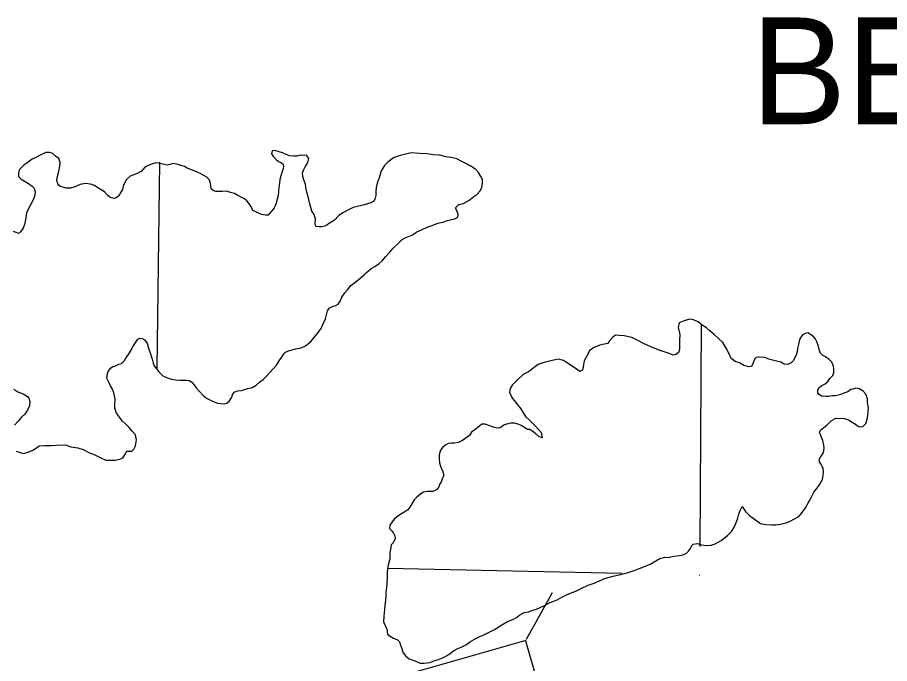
# Model space of a CAD drawing. Extents: x 77230 to 630905, y 790554 to 1662844.
# Drawn here: x 285093 to 293730, y 1579315 to 1585708 of the extents above; entities that cross this region are included whole.
import ezdxf

# ---------------------------------------------------------------- set-up
doc = ezdxf.new("R2010")
doc.units = 0
for name, color, linetype in [('Level 15', 7, 'Continuous'), ('Level 16', 7, 'Continuous'), ('Level 17', 7, 'Continuous'), ('Level 19', 7, 'Continuous')]:
    doc.layers.add(name, color=color, linetype=linetype)

msp = doc.modelspace()

# ---------------------------------------------------------------- linework, layer by layer
at = {"layer": 'Level 15'}
msp.add_lwpolyline([(291864.3, 1582671.2), (291850, 1580474.7)], dxfattribs=at)
at = {"layer": 'Level 16'}
for points in [[(286500.6, 1584277.1), (286472.7, 1582239.5)], [(291081.5, 1580206.6), (288758, 1580256.5)], [(291848.1, 1580190.1), (291852, 1580190.1)]]:
    msp.add_lwpolyline(points, dxfattribs=at)
at = {"layer": 'Level 17'}
for points in [[(289430.4, 1583824.8), (289464.3, 1583856.9), (289510.2, 1583867.1), (289562, 1583897.3), (289613.9, 1583935.5), (289641.8, 1583957.6), (289675.6, 1583991.8), (289693.5, 1584029.9), (289699.4, 1584065.9), (289697.3, 1584105.9), (289683.2, 1584133.9), (289659.1, 1584173.8), (289629.1, 1584207.7), (289583, 1584237.5), (289541, 1584261.4), (289493, 1584283.2), (289443, 1584309), (289389, 1584322.8), (289335, 1584330.6), (289275, 1584344.4), (289211.1, 1584350.1), (289149.1, 1584357.9), (289075.2, 1584363.6), (288991.3, 1584367.3), (288939.4, 1584355.1), (288881.5, 1584342.8), (288815.6, 1584318.6), (288759.8, 1584276.3), (288727.9, 1584244.2), (288696.1, 1584190), (288684.2, 1584156), (288676.3, 1584119.9), (288654.5, 1584067.8), (288644.7, 1584025.8), (288642.8, 1583989.8), (288640.9, 1583947.7), (288635, 1583921.7), (288621.1, 1583891.6), (288591.2, 1583873.5), (288527.3, 1583853.2), (288475.4, 1583841), (288417.5, 1583828.8), (288371.6, 1583804.6), (288315.8, 1583774.4), (288273.9, 1583746.2), (288232.1, 1583704), (288184.2, 1583673.8), (288146.3, 1583647.7), (288108.4, 1583635.5), (288080.4, 1583637.4), (288048.4, 1583639.3), (288042.4, 1583669.3), (288044.2, 1583713.3), (288032.1, 1583757.3), (288010, 1583791.2), (287997.9, 1583827.2), (287987.8, 1583863.1), (287977.7, 1583907.1), (287965.6, 1583957.1), (287951.5, 1584007.1), (287945.3, 1584057.1), (287933.2, 1584093), (287919.1, 1584133), (287915, 1584167), (287924.9, 1584197), (287940.8, 1584229.1), (287960.7, 1584261.2), (287972.6, 1584285.3), (287978.5, 1584311.3), (287956.4, 1584347.2), (287926.5, 1584343.1), (287894.5, 1584345), (287860.6, 1584336.8), (287828.6, 1584334.7), (287788.6, 1584340.6), (287748.6, 1584354.4), (287716.6, 1584370.3), (287684.6, 1584378.2), (287642.6, 1584392), (287614.7, 1584389.9), (287608.8, 1584357.9), (287628.9, 1584327.9), (287654.9, 1584302), (287678.9, 1584282.1), (287702.9, 1584272.2), (287721, 1584258.3), (287729, 1584238.3), (287723.1, 1584210.3), (287715.2, 1584184.2), (287701.3, 1584140.1), (287691.4, 1584104.1), (287689.6, 1584068.1), (287681.7, 1584030), (287677.8, 1583990), (287673.9, 1583944), (287662.1, 1583899.9), (287654.2, 1583865.8), (287646.3, 1583845.8), (287634.3, 1583825.8), (287612.5, 1583795.7), (287590.6, 1583767.6)], [(287590.6, 1583767.6), (287576.6, 1583753.5), (287550.6, 1583753.4), (287510.7, 1583759.2), (287478.7, 1583773.1), (287448.6, 1583789), (287424.7, 1583796.9), (287410.6, 1583830.9), (287392.5, 1583860.8), (287364.4, 1583894.7), (287340.4, 1583912.6), (287308.4, 1583930.5), (287276.4, 1583946.4), (287242.3, 1583966.3), (287204.4, 1583976.1), (287162.4, 1583988), (287124.4, 1583987.8), (287084.5, 1583985.7), (287056.5, 1583985.6), (287030.5, 1583995.5), (287012.5, 1584011.4), (287008.4, 1584037.4), (287004.3, 1584069.4), (286994.2, 1584097.4), (286968.2, 1584127.3), (286940.1, 1584145.2), (286904.1, 1584163), (286872.1, 1584178.9), (286826.1, 1584196.7), (286774.1, 1584216.6), (286746.1, 1584234.5), (286712.1, 1584242.3), (286680.1, 1584254.2), (286638.1, 1584264), (286602.2, 1584253.9), (286576.2, 1584245.8), (286536.2, 1584255.6), (286490.3, 1584265.5), (286462.3, 1584269.4), (286410.4, 1584253.1), (286354.5, 1584226.9), (286320.7, 1584188.8), (286286.8, 1584166.6), (286246.9, 1584150.5), (286208.9, 1584138.3), (286173.1, 1584106.2), (286155.2, 1584076.1), (286139.3, 1584040), (286133.4, 1584006), (286111.6, 1583969.9), (286099.6, 1583945.8), (286075.7, 1583925.7), (286049.8, 1583917.6), (286009.8, 1583925.5), (285985.8, 1583949.4), (285953.7, 1583981.3), (285921.7, 1584003.1), (285879.6, 1584029), (285855.6, 1584046.9), (285817.6, 1584058.8), (285765.6, 1584064.6), (285713.7, 1584054.3), (285659.9, 1584032.1), (285617.9, 1584020), (285574, 1584017.8), (285512, 1584037.6), (285493.9, 1584063.5), (285481.9, 1584093.5), (285487.8, 1584125.5), (285499.6, 1584171.6), (285505.5, 1584203.6), (285513.4, 1584237.6), (285515.3, 1584271.7), (285503.2, 1584313.6), (285471.2, 1584335.5), (285445.1, 1584361.4), (285409.1, 1584373.3), (285373.2, 1584371.1), (285319.3, 1584346.9), (285275.4, 1584322.7), (285239.5, 1584304.6), (285197.6, 1584276.4), (285157.8, 1584248.3), (285113.9, 1584204.1), (285102, 1584170), (285102.1, 1584136), (285130.2, 1584108.1), (285170.2, 1584084.2), (285202.2, 1584066.4), (285240.3, 1584040.5), (285258.3, 1584020.6), (285268.4, 1583986.6), (285266.5, 1583950.6), (285254.6, 1583920.5), (285236.8, 1583878.4), (285218.9, 1583846.3), (285201, 1583816.3), (285181.1, 1583774.2), (285177.3, 1583724.1), (285163.5, 1583660), (285149.6, 1583622)], [(286285.7, 1582526), (286305.6, 1582534), (286327.6, 1582530.1), (286351.6, 1582518.2), (286377.7, 1582486.3), (286389.8, 1582434.3), (286412, 1582378.4), (286428.1, 1582326.4), (286436.2, 1582286.4), (286450.3, 1582254.5), (286472.3, 1582228.6), (286494.4, 1582200.6), (286532.5, 1582162.8), (286568.5, 1582146.9), (286606.5, 1582131), (286658.5, 1582123.2), (286702.4, 1582119.4), (286746.4, 1582119.6), (286766.4, 1582119.7), (286792.3, 1582115.8), (286818.4, 1582099.9), (286840.4, 1582075.9), (286862.5, 1582044), (286896.6, 1582006.1), (286932.6, 1581966.3), (286966.7, 1581940.4), (287024.7, 1581912.6), (287072.7, 1581890.8), (287104.7, 1581886.9), (287138.6, 1581885), (287166.6, 1581893.1), (287192.5, 1581915.2), (287216.4, 1581951.4), (287224.3, 1581975.4), (287240.2, 1582001.5), (287272.1, 1582013.6), (287312.1, 1582017.8), (287373.9, 1582036), (287417.9, 1582048.2), (287455.8, 1582068.3), (287489.6, 1582098.5), (287527.5, 1582126.6), (287563.4, 1582160.8), (287593.2, 1582194.9), (287625.1, 1582231.1), (287657, 1582267.2), (287684.8, 1582309.3), (287714.6, 1582353.5), (287734.5, 1582383.6), (287748.5, 1582397.6), (287788.4, 1582413.8), (287848.3, 1582428), (287902.2, 1582440.2), (287946.1, 1582458.4), (287997.9, 1582500.6), (288029.7, 1582538.8), (288061.6, 1582578.9), (288099.4, 1582631.1), (288119.2, 1582677.2), (288145.1, 1582727.3), (288149, 1582753.3), (288164.8, 1582805.4), (288178.7, 1582831.5), (288218.6, 1582851.6), (288246.6, 1582857.7), (288270.5, 1582869.8), (288290.4, 1582901.9), (288306.2, 1582942), (288334.1, 1582982.1), (288360, 1583012.3), (288395.8, 1583054.4), (288433.7, 1583084.6), (288471.5, 1583116.7), (288527.3, 1583163), (288551.3, 1583185.1), (288595.1, 1583223.3), (288633, 1583245.4), (288674.9, 1583273.6), (288704.7, 1583301.7), (288740.6, 1583341.9), (288782.4, 1583386.1), (288812.3, 1583424.2), (288858.1, 1583466.4), (288901.9, 1583510.6), (288933.8, 1583528.7), (288965.8, 1583540.8), (288997.7, 1583555), (289049.5, 1583587.2), (289093.4, 1583607.4), (289149.3, 1583631.6), (289199.2, 1583649.8), (289255, 1583672), (289305, 1583684.2), (289350.9, 1583698.4), (289392.8, 1583708.6), (289424.7, 1583716.7), (289452.7, 1583730.8), (289456.6, 1583760.8), (289450.5, 1583776.8), (289440.5, 1583800.8), (289430.4, 1583824.8)], [(285149.6, 1583622), (285123.8, 1583587.9), (285105.8, 1583569.8), (285053.8, 1583589.6)], [(293031.8, 1582046.1), (293057.7, 1582066.2), (293091.6, 1582084.3), (293117.5, 1582106.4), (293137.4, 1582134.5), (293167.3, 1582166.7), (293179.2, 1582196.7), (293179.1, 1582230.7), (293175, 1582256.7), (293156.9, 1582296.7), (293130.9, 1582324.6), (293096.8, 1582348.5), (293068.8, 1582362.4), (293044.8, 1582386.3), (293032.7, 1582424.2), (293022.6, 1582466.2), (293010.5, 1582498.2), (292992.4, 1582530.1), (292974.4, 1582556.1), (292956.3, 1582566), (292920.3, 1582587.9), (292892.4, 1582581.8), (292868.4, 1582567.7), (292844.6, 1582533.6), (292834.7, 1582503.5), (292826.8, 1582471.5), (292816.9, 1582433.4), (292813, 1582401.4), (292805.1, 1582365.3), (292789.2, 1582339.3), (292779.3, 1582315.2), (292755.4, 1582289.1), (292723.5, 1582273), (292685.5, 1582276.8), (292653.5, 1582296.7), (292595.5, 1582310.5), (292545.5, 1582324.3), (292495.5, 1582342.1), (292443.5, 1582347.9), (292409.6, 1582343.8), (292391.7, 1582327.7), (292379.8, 1582289.6), (292363.9, 1582255.6), (292336, 1582251.5), (292288, 1582265.3), (292243.9, 1582289.1), (292199.9, 1582302.9), (292159.9, 1582334.8), (292137.8, 1582386.7), (292111.6, 1582436.7), (292077.5, 1582492.5), (292031.4, 1582536.4), (291997.4, 1582568.3), (291951.3, 1582606.1), (291915.3, 1582638), (291875.2, 1582663.8), (291833.2, 1582697.7), (291787.2, 1582715.5), (291747.2, 1582721.4), (291695.3, 1582707.1), (291647.4, 1582686.9), (291637.6, 1582638.9), (291651.7, 1582570.9), (291649.9, 1582514.9), (291650, 1582468.9), (291650.2, 1582428.9), (291642.3, 1582396.8), (291616.4, 1582374.7), (291586.4, 1582366.6), (291530.4, 1582388.4), (291454.4, 1582412.1), (291380.4, 1582443.8), (291300.4, 1582477.5), (291230.4, 1582515.2), (291178.3, 1582541.1), (291102.4, 1582556.8), (291052.4, 1582562.6), (291016.4, 1582564.4), (290988.5, 1582544.3), (290954.7, 1582508.2), (290940.8, 1582482.1), (290906.8, 1582476), (290860.9, 1582465.8), (290805, 1582441.6), (290759.2, 1582413.4), (290737.3, 1582371.3), (290705.5, 1582311.1), (290695.7, 1582251.1), (290689.8, 1582217), (290661.9, 1582204.9), (290595.8, 1582250.7), (290541.8, 1582286.5), (290499.8, 1582312.3), (290451.8, 1582326.1), (290389.9, 1582313.9), (290310, 1582295.6), (290250.1, 1582273.3), (290154.4, 1582202.9), (290102.6, 1582176.7), (290042.8, 1582120.5), (289993, 1582070.2)], [(285992.9, 1582204.7), (286014.8, 1582236.8), (286036.7, 1582254.9), (286062.7, 1582261), (286098.6, 1582277.1), (286122.6, 1582285.2), (286152.4, 1582313.4), (286170.3, 1582343.4), (286192.2, 1582373.5), (286214.1, 1582407.6), (286235.9, 1582447.7), (286277.7, 1582515.9), (286285.7, 1582526)], [(285080.3, 1581416.8), (285150.3, 1581395.1), (285198.2, 1581405.3), (285246.1, 1581427.5), (285309.9, 1581469.7), (285365.8, 1581473.9), (285425.7, 1581474.2), (285479.7, 1581474.4), (285567.6, 1581478.7), (285621.6, 1581458.9), (285689.5, 1581451.2), (285745.5, 1581433.4), (285807.5, 1581401.6), (285859.5, 1581379.8), (285911.6, 1581354), (285967.6, 1581328.2), (286015.5, 1581328.4), (286059.5, 1581326.6), (286107.4, 1581336.8), (286135.3, 1581350.9), (286157.2, 1581381), (286177.1, 1581415.1), (286225, 1581417.3), (286246.9, 1581437.4), (286260.8, 1581469.4), (286270.7, 1581527.5), (286262.5, 1581577.5), (286230.4, 1581615.4), (286200.4, 1581649.3), (286162.3, 1581687.1), (286134.2, 1581713), (286094.1, 1581764.9), (286074.1, 1581792.8), (286057.9, 1581842.8), (286057.8, 1581878.8), (286061.7, 1581932.8), (286053.6, 1581962.8), (286047.5, 1581992.8), (286033.4, 1582030.8), (286013.3, 1582062.7), (285993.2, 1582104.6), (285979.1, 1582138.6), (285985, 1582180.6), (285992.9, 1582204.7)], [(289993, 1582070.2), (289973.1, 1582036.1), (289965.3, 1582000.1), (289989.4, 1581948.2), (290035.5, 1581888.3), (290077.6, 1581836.5), (290125.8, 1581760.6), (290167.9, 1581718.8), (290216, 1581670.9), (290252, 1581631.1), (290280.1, 1581601.2), (290288.3, 1581549.2)], [(285056.5, 1582031), (285098.5, 1582003.1), (285148.5, 1581985.3), (285192.5, 1581957.5), (285204.6, 1581939.5), (285216.7, 1581907.5), (285212.8, 1581865.5), (285192.9, 1581823.4), (285167.1, 1581783.3), (285133.2, 1581753.1), (285099.4, 1581713), (285063.5, 1581674.8)], [(291358.8, 1580298.8), (291454.6, 1580353.2), (291502.5, 1580367.4), (291540.4, 1580365.6), (291594.3, 1580377.8), (291648.3, 1580384), (291682.2, 1580390.1), (291720.1, 1580406.3), (291740, 1580426.4), (291757.9, 1580452.5), (291771.8, 1580482.5), (291785.8, 1580496.6), (291827.7, 1580502.8), (291865.7, 1580490.9), (291917.7, 1580483.1), (291963.6, 1580485.3), (292003.5, 1580499.4), (292063.4, 1580533.7), (292123.1, 1580581.9), (292163, 1580620.1), (292188.9, 1580658.2), (292208.7, 1580702.3), (292228.5, 1580752.4), (292238.4, 1580794.5), (292248.3, 1580824.5), (292270.1, 1580868.6), (292302.2, 1580820.7), (292342.3, 1580778.9), (292392.4, 1580745.1), (292450.4, 1580701.3), (292504.4, 1580691.5), (292560.4, 1580687.7), (292602.3, 1580687.9), (292648.2, 1580694), (292714.1, 1580712.3), (292752, 1580726.5), (292782, 1580742.6), (292829.8, 1580768.8), (292853.7, 1580796.9), (292897.5, 1580855.1), (292933.3, 1580921.2), (292949.2, 1580951.3), (292963.1, 1580979.4), (292980.9, 1581011.5), (293010.8, 1581047.6), (293040.6, 1581089.7), (293064.5, 1581135.8), (293072.4, 1581175.9), (293076.2, 1581215.9), (293072.1, 1581247.9), (293062.1, 1581265.9), (293050, 1581291.9), (293036, 1581311.8), (293033.9, 1581333.8), (293045.8, 1581357.9), (293071.7, 1581396), (293077.6, 1581420), (293083.5, 1581450), (293079.5, 1581476), (293067.3, 1581522), (293055.3, 1581552), (293045.2, 1581582), (293037.1, 1581601.9), (293047.1, 1581624), (293078.9, 1581652.1), (293106.8, 1581674.2), (293150.7, 1581716.4), (293196.5, 1581742.6), (293230.5, 1581740.7), (293274.5, 1581742.9), (293322.5, 1581725.1), (293358.5, 1581703.2), (293392.5, 1581683.3), (293410.5, 1581667.4), (293434.5, 1581657.5), (293464.5, 1581661.6), (293494.4, 1581689.7), (293508.2, 1581733.8), (293514.1, 1581769.9), (293518, 1581809.9), (293519.9, 1581849.9), (293511.7, 1581893.9), (293509.6, 1581935.9), (293493.5, 1581979.9), (293467.5, 1582009.8), (293429.4, 1582033.6), (293395.4, 1582039.5), (293367.5, 1582031.4), (293347.5, 1582025.3), (293315.6, 1582005.2), (293277.7, 1581989), (293247.8, 1581978.9), (293195.9, 1581964.7), (293165.9, 1581962.6), (293126, 1581956.4), (293100, 1581956.3), (293056, 1581960.1), (293034, 1581976.1), (293018, 1581994), (293017.9, 1582022), (293031.8, 1582046.1)], [(290288.3, 1581549.2), (290256.3, 1581561.1), (290226.2, 1581587), (290198.2, 1581612.9), (290166.1, 1581630.7), (290144.2, 1581632.7), (290108.1, 1581652.5), (290080.1, 1581670.4), (290052.1, 1581682.3), (290014.1, 1581692.2), (289978.2, 1581694), (289948.2, 1581685.9), (289916.3, 1581675.8), (289890.3, 1581661.7), (289874.4, 1581647.6), (289844.4, 1581643.5), (289818.5, 1581651.4), (289788.5, 1581659.3), (289760.5, 1581671.2), (289726.5, 1581683), (289708.5, 1581685), (289690.5, 1581682.9), (289668.6, 1581662.8), (289624.7, 1581632.6), (289588.8, 1581604.5), (289569, 1581572.4), (289525.1, 1581540.2), (289501.2, 1581522.1), (289461.3, 1581501.9), (289417.4, 1581495.8), (289391.4, 1581495.7), (289357.4, 1581493.5), (289335.5, 1581479.4), (289305.6, 1581457.3), (289281.7, 1581427.2), (289269.9, 1581381.1), (289268, 1581341.1), (289274.1, 1581301.1), (289284.2, 1581269.1), (289292.2, 1581241.2), (289304.3, 1581219.2), (289310.4, 1581195.2), (289314.4, 1581181.2), (289310.5, 1581161.2), (289300.5, 1581143.2), (289290.6, 1581111.1), (289276.7, 1581093), (289264.8, 1581065), (289244.9, 1581038.9), (289223, 1581024.8), (289203, 1581018.7), (289151.1, 1581016.5), (289115.1, 1581010.4), (289087.2, 1580994.3), (289049.3, 1580962.1), (289023.4, 1580936), (288997.6, 1580895.9), (288977.7, 1580863.8), (288957.8, 1580837.7), (288927.9, 1580815.6), (288880, 1580787.4), (288846.1, 1580763.2), (288828.2, 1580747.2), (288804.3, 1580719), (288780.5, 1580684.9), (288776.5, 1580652.9), (288796.6, 1580633), (288818.6, 1580605.1), (288828.7, 1580579.1), (288832.8, 1580553.1), (288812.9, 1580511), (288795, 1580490.9), (288789.1, 1580458.9), (288781.3, 1580414.8), (288779.4, 1580352.8), (288765.6, 1580288.7), (288755.9, 1580218.7), (288756, 1580164.6), (288750.2, 1580118.6), (288746.3, 1580066.6), (288740.5, 1580016.5), (288742.6, 1579982.5), (288736.7, 1579940.5), (288732.9, 1579894.4), (288727, 1579848.4), (288721.2, 1579784.3), (288719.4, 1579728.3), (288733.5, 1579690.4), (288751.5, 1579654.4), (288757.7, 1579606.4), (288783.7, 1579584.5), (288817.7, 1579564.6), (288855.7, 1579550.8), (288877.8, 1579528.9), (288887.9, 1579496.9), (288900, 1579462.9), (288910.1, 1579426.9), (288936.1, 1579391), (288972.2, 1579361.2), (289028.2, 1579341.4), (289082.2, 1579319.6)], [(289082.2, 1579319.6), (289120.1, 1579319.7), (289180.1, 1579323.9), (289218, 1579342.1), (289261.9, 1579354.3), (289313.8, 1579374.5), (289363.6, 1579404.7), (289411.5, 1579440.9), (289455.4, 1579463.1), (289487.3, 1579477.2), (289541.1, 1579503.4), (289581, 1579533.6), (289626.9, 1579559.8), (289666.8, 1579577.9), (289706.7, 1579596.1), (289756.6, 1579622.3), (289822.4, 1579656.6), (289890.2, 1579698.9), (289946, 1579731.1), (289997.9, 1579751.3), (290035.8, 1579771.5), (290067.7, 1579795.6), (290111.6, 1579819.8), (290153.5, 1579828), (290197.4, 1579842.1), (290233.4, 1579854.3), (290313.2, 1579888.6), (290369, 1579918.8), (290436.9, 1579947.1), (290484.7, 1579971.3), (290536.6, 1579999.5), (290628.4, 1580033.9), (290676.3, 1580058.1), (290746.1, 1580090.4), (290804, 1580110.6), (290855.8, 1580134.8), (290901.7, 1580153), (290941.7, 1580165.2), (290993.6, 1580179.4), (291065.4, 1580197.7), (291131.3, 1580213.9), (291201.2, 1580234.2), (291285, 1580268.5), (291358.8, 1580298.8)]]:
    msp.add_lwpolyline(points, dxfattribs=at)
at = {"layer": 'Level 19'}
for p, q in [((290133.5, 1579555.3), (290390.4, 1580016.6)), ((290128.4, 1579543.4), (288332.6, 1579032.3)), ((290779.1, 1577252.3), (290128.8, 1579537.6))]:
    msp.add_line(p, q, dxfattribs=at)

# ---------------------------------------------------------------- texts
at = {"layer": 'Level 17'}
msp.add_text('BEAVER', height=1056, dxfattribs=at).set_placement((292358.1, 1584652.4))

doc.saveas('drawing.dxf')
